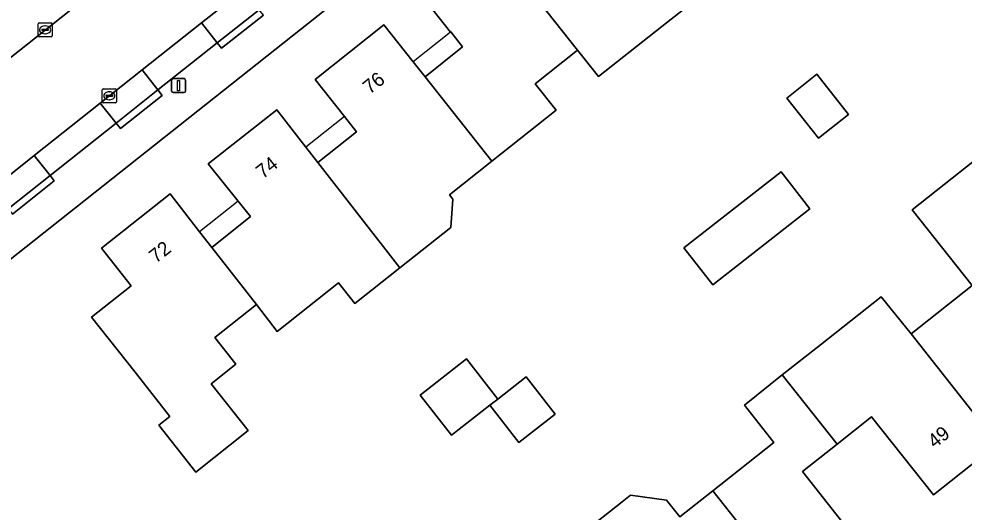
# Model space of a CAD drawing. Extents: x 159626 to 160723, y 388173 to 389416.
# Drawn here: x 160116.7 to 160184.1, y 388663.5 to 388698.6 of the extents above; entities that cross this region are included whole.
import ezdxf

# ---------------------------------------------------------------- set-up
doc = ezdxf.new("R2010")
doc.units = 0
for name, color, linetype in [('IMGEO_Erf', 7, 'Continuous'), ('IMGEO_Kolk', 7, 'Continuous'), ('IMGEO_Lichtmast', 7, 'Continuous'), ('IMGEO_Pand', 7, 'Continuous'), ('IMGEO_Pand_nummerreeks', 7, 'Continuous'), ('IMGEO_Pand_overbouw', 7, 'Continuous'), ('IMGEO_Parkeervlak_open', 7, 'Continuous'), ('IMGEO_Rijbaan_lokaal_gesloten', 7, 'Continuous'), ('IMGEO_Voetpad_open', 7, 'Continuous')]:
    doc.layers.add(name, color=color, linetype=linetype)

msp = doc.modelspace()

# ---------------------------------------------------------------- linework, layer by layer
at = {"layer": 'IMGEO_Erf'}
for points in [[(160173.521, 388727.014), (160150.851, 388709.051), (160094.032, 388664.03)], [(160165.632, 388700.551), (160162.543, 388698.105), (160158.028, 388694.529), (160156.531, 388696.418), (160156.414, 388696.325), (160153.513, 388694.028), (160155.01, 388692.139), (160150.424, 388688.507), (160150.306, 388688.414), (160147.406, 388686.116), (160147.645, 388685.815), (160147.495, 388683.786), (160143.863, 388680.909), (160140.663, 388678.374), (160139.494, 388679.85), (160135.13, 388676.394), (160133.649, 388678.295), (160130.686, 388675.949), (160132.182, 388674.059), (160130.426, 388672.668), (160133.073, 388669.324), (160129.347, 388666.374), (160126.699, 388669.717), (160127.487, 388670.341), (160125.006, 388673.478), (160121.905, 388677.4), (160124.729, 388679.633), (160122.616, 388682.305), (160127.508, 388686.176), (160129.604, 388683.486), (160130.469, 388682.376), (160133.22, 388684.572), (160132.342, 388685.672), (160130.226, 388688.323), (160135.106, 388692.177), (160137.182, 388689.505), (160138.031, 388688.413), (160140.781, 388690.609), (160139.922, 388691.682), (160137.827, 388694.319), (160142.727, 388698.216), (160144.82, 388695.576), (160145.666, 388694.509), (160148.336, 388696.642), (160147.512, 388697.732), (160147.482, 388697.708), (160145.424, 388700.34)], [(160157.014, 388662.125), (160159.718, 388664.265), (160160.315, 388664.738), (160162.875, 388664.372), (160163.819, 388663.179), (160166.175, 388665.043), (160170.524, 388668.485), (160168.416, 388671.149), (160171.119, 388673.288), (160173.83, 388675.434), (160178.161, 388678.862), (160180.288, 388676.212), (160184.636, 388679.653), (160180.363, 388685.053), (160187.079, 388690.367)], [(160186.483, 388668.375), (160181.891, 388664.743), (160177.484, 388670.313), (160175.017, 388668.358), (160172.554, 388666.405), (160176.955, 388660.844)]]:
    msp.add_lwpolyline(points, dxfattribs=at)
for points in [[(160173.695, 388690.153), (160171.436, 388693.007), (160173.568, 388694.695), (160175.827, 388691.842)], [(160166.16, 388679.715), (160164.109, 388682.341), (160171.038, 388687.753), (160173.089, 388685.127)], [(160154.934, 388670.499), (160152.351, 388668.481), (160150.284, 388671.128), (160147.55, 388668.994), (160145.323, 388671.845), (160148.628, 388674.426), (160150.855, 388671.574), (160152.867, 388673.146)]]:
    msp.add_lwpolyline(points, close=True, dxfattribs=at)
at = {"layer": 'IMGEO_Kolk'}
for p, q in [((160118.099, 388697.436), (160118.099, 388698.288)), ((160118.174, 388698.362), (160119.026, 388698.362)), ((160118.587, 388698.142), (160118.612, 388698.142)), ((160119.1, 388698.288), (160119.1, 388697.436)), ((160119.026, 388697.362), (160118.174, 388697.362)), ((160118.358, 388697.856), (160118.358, 388697.868)), ((160118.796, 388697.819), (160118.398, 388697.819)), ((160118.401, 388697.905), (160118.799, 388697.905)), ((160118.61, 388697.582), (160118.585, 388697.582)), ((160118.842, 388697.868), (160118.842, 388697.856)), ((160122.676, 388692.742), (160122.676, 388693.594)), ((160122.751, 388693.668), (160123.603, 388693.668)), ((160123.164, 388693.448), (160123.189, 388693.448)), ((160123.677, 388693.594), (160123.677, 388692.742)), ((160123.603, 388692.668), (160122.751, 388692.668)), ((160122.935, 388693.162), (160122.935, 388693.174)), ((160123.373, 388693.125), (160122.975, 388693.125)), ((160122.978, 388693.211), (160123.376, 388693.211)), ((160123.187, 388692.888), (160123.162, 388692.888)), ((160123.419, 388693.174), (160123.419, 388693.162))]:
    msp.add_line(p, q, dxfattribs=at)
for points in [[(160118.099, 388697.436), (160118.099, 388698.288)], [(160118.174, 388698.362), (160119.026, 388698.362)], [(160119.1, 388698.288), (160119.1, 388697.436)], [(160119.026, 388697.362), (160118.174, 388697.362)], [(160122.676, 388692.742), (160122.676, 388693.594)], [(160122.751, 388693.668), (160123.603, 388693.668)], [(160123.677, 388693.594), (160123.677, 388692.742)], [(160123.603, 388692.668), (160122.751, 388692.668)]]:
    msp.add_lwpolyline(points, dxfattribs=at)
for centre, radius, start, end in [((160118.176, 388698.286), 0.0765, 91.55205, 178.44795), ((160118.176, 388698.286), 0.0765, 91.55205, 178.44795), ((160119.024, 388698.286), 0.0765, 1.55205, 88.44795), ((160119.024, 388698.286), 0.0765, 1.55205, 88.44795), ((160118.176, 388697.438), 0.0765, 181.55205, 268.44795), ((160118.176, 388697.438), 0.0765, 181.55205, 268.44795), ((160118.398, 388697.865), 0.0403, 85.87752, 175.75265), ((160118.395, 388697.855), 0.0366, 178.93798, 274.71019), ((160118.799, 388697.862), 0.043, 264.86636, 352.45326), ((160118.803, 388697.867), 0.0386, 1.73085, 96.63898), ((160119.024, 388697.438), 0.0765, 271.55205, 358.44795), ((160119.024, 388697.438), 0.0765, 271.55205, 358.44795), ((160122.753, 388693.592), 0.0765, 91.55205, 178.44795), ((160122.753, 388693.592), 0.0765, 91.55205, 178.44795), ((160123.601, 388693.592), 0.0765, 1.55205, 88.44795), ((160123.601, 388693.592), 0.0765, 1.55205, 88.44795), ((160122.753, 388692.744), 0.0765, 181.55205, 268.44795), ((160122.753, 388692.744), 0.0765, 181.55205, 268.44795), ((160122.975, 388693.171), 0.0403, 85.87752, 175.75265), ((160122.972, 388693.161), 0.0366, 178.93798, 274.71019), ((160123.376, 388693.168), 0.043, 264.86636, 352.45326), ((160123.38, 388693.173), 0.0386, 1.73085, 96.63898), ((160123.601, 388692.744), 0.0765, 271.55205, 358.44795), ((160123.601, 388692.744), 0.0765, 271.55205, 358.44795)]:
    msp.add_arc(centre, radius, start, end, dxfattribs=at)
for centre, major_axis, ratio, start_param, end_param in [((160118.586, 388697.862), (-0.387, 0.002), 0.722429, 4.712389, 7.853982), ((160118.611, 388697.862), (-0.39, 0.002), 0.717154, 1.570796, 4.712389), ((160123.163, 388693.168), (-0.387, 0.002), 0.722429, 4.712389, 7.853982), ((160123.188, 388693.168), (-0.39, 0.002), 0.717154, 1.570796, 4.712389)]:
    msp.add_ellipse(centre, major_axis=major_axis, ratio=ratio, start_param=start_param, end_param=end_param, dxfattribs=at)
at = {"layer": 'IMGEO_Lichtmast'}
for p, q in [((160127.612, 388693.49), (160127.612, 388694.29)), ((160127.612, 388694.29), (160127.612, 388693.49)), ((160127.712, 388694.39), (160128.502, 388694.39)), ((160128.502, 388694.39), (160127.712, 388694.39)), ((160128.602, 388694.29), (160128.602, 388693.49)), ((160128.602, 388693.49), (160128.602, 388694.29)), ((160128.502, 388693.39), (160127.712, 388693.39)), ((160127.712, 388693.39), (160128.502, 388693.39))]:
    msp.add_line(p, q, dxfattribs=at)
msp.add_lwpolyline([(160128.032, 388694.265), (160128.182, 388694.265), (160128.182, 388693.515), (160128.032, 388693.515), (160128.032, 388694.265)], dxfattribs=at)
for centre, start, end in [((160127.712, 388694.29), 90, 180), ((160127.712, 388694.29), 90, 180), ((160128.502, 388694.29), 0, 90), ((160128.502, 388694.29), 360, 90), ((160127.712, 388693.49), 180, 270), ((160127.712, 388693.49), 180, 270), ((160128.502, 388693.49), 270, 0), ((160128.502, 388693.49), 270, 0)]:
    msp.add_arc(centre, 0.1, start, end, dxfattribs=at)
at = {"layer": 'IMGEO_Pand'}
for points in [[(160160.827, 388706.615), (160160.019, 388707.635), (160157.936, 388710.263), (160153.013, 388706.376), (160155.122, 388703.722), (160155.931, 388702.705), (160153.246, 388700.562), (160156.531, 388696.418), (160158.028, 388694.529), (160162.543, 388698.105), (160165.632, 388700.551), (160164.135, 388702.44)], [(160153.246, 388700.562), (160152.434, 388701.586), (160150.347, 388704.22), (160145.424, 388700.34), (160147.482, 388697.708), (160147.512, 388697.732), (160148.336, 388696.642), (160145.666, 388694.509), (160150.424, 388688.507), (160155.01, 388692.139), (160153.513, 388694.028), (160156.414, 388696.325), (160156.531, 388696.418)], [(160145.666, 388694.509), (160144.82, 388695.576), (160142.727, 388698.216), (160137.827, 388694.319), (160139.922, 388691.682), (160140.781, 388690.609), (160138.031, 388688.413), (160143.863, 388680.909), (160147.495, 388683.786), (160147.645, 388685.815), (160147.406, 388686.116), (160150.306, 388688.414), (160150.424, 388688.507)], [(160173.695, 388690.153), (160175.827, 388691.842), (160173.568, 388694.695), (160171.436, 388693.007)], [(160138.031, 388688.413), (160137.182, 388689.505), (160135.106, 388692.177), (160130.226, 388688.323), (160132.342, 388685.672), (160133.22, 388684.572), (160130.469, 388682.376), (160133.649, 388678.295), (160135.13, 388676.394), (160139.494, 388679.85), (160140.663, 388678.374), (160143.863, 388680.909)], [(160193.462, 388678.46), (160191.806, 388685.26), (160190.366, 388691.168), (160187.079, 388690.367), (160180.363, 388685.053), (160184.636, 388679.653), (160180.288, 388676.212), (160186.483, 388668.375), (160191.072, 388672.005), (160186.674, 388677.55), (160188.756, 388679.203), (160192.74, 388680.189), (160193.234, 388678.185), (160193.511, 388678.261)], [(160164.109, 388682.341), (160166.16, 388679.715), (160173.089, 388685.127), (160171.038, 388687.753)], [(160133.649, 388678.295), (160130.469, 388682.376), (160129.604, 388683.486), (160127.508, 388686.176), (160122.616, 388682.305), (160124.729, 388679.633), (160121.905, 388677.4), (160125.006, 388673.478), (160127.487, 388670.341), (160126.699, 388669.717), (160129.347, 388666.374), (160133.073, 388669.324), (160130.426, 388672.668), (160132.182, 388674.059), (160130.686, 388675.949)], [(160180.288, 388676.212), (160178.161, 388678.862), (160173.83, 388675.434), (160171.119, 388673.288), (160175.017, 388668.358), (160177.484, 388670.313), (160181.891, 388664.743), (160186.483, 388668.375)], [(160150.284, 388671.128), (160150.855, 388671.574), (160148.628, 388674.426), (160145.323, 388671.845), (160147.55, 388668.994)], [(160150.855, 388671.574), (160150.284, 388671.128), (160152.351, 388668.481), (160154.934, 388670.499), (160152.867, 388673.146)], [(160172.375, 388657.216), (160176.955, 388660.844), (160172.554, 388666.405), (160175.017, 388668.358), (160171.119, 388673.288), (160168.416, 388671.149), (160170.524, 388668.485), (160166.175, 388665.043)], [(160157.014, 388662.125), (160160.929, 388657.188), (160163.405, 388659.139), (160167.785, 388653.579), (160172.375, 388657.216), (160166.175, 388665.043), (160163.819, 388663.179), (160162.875, 388664.372), (160160.315, 388664.738), (160159.718, 388664.265)]]:
    msp.add_lwpolyline(points, close=True, dxfattribs=at)
at = {"layer": 'IMGEO_Pand_overbouw'}
for points in [[(160144.82, 388695.576), (160145.666, 388694.509), (160148.336, 388696.642), (160147.512, 388697.732), (160147.482, 388697.708)], [(160139.922, 388691.682), (160137.182, 388689.505), (160138.031, 388688.413), (160140.781, 388690.609)], [(160129.604, 388683.486), (160130.469, 388682.376), (160133.22, 388684.572), (160132.342, 388685.672)]]:
    msp.add_lwpolyline(points, close=True, dxfattribs=at)
at = {"layer": 'IMGEO_Parkeervlak_open'}
msp.add_lwpolyline([(160085.885, 388671.953), (160143.177, 388717.325)], dxfattribs=at)
for points in [[(160133.838, 388699.29), (160132.7, 388700.709), (160129.729, 388698.354), (160130.859, 388696.928)], [(160130.859, 388696.928), (160129.729, 388698.354), (160125.504, 388695.005), (160126.635, 388693.579)], [(160126.635, 388693.579), (160125.504, 388695.005), (160122.521, 388692.641), (160123.653, 388691.214)], [(160123.653, 388691.214), (160122.521, 388692.641), (160117.817, 388688.912), (160118.949, 388687.484)], [(160118.949, 388687.484), (160117.817, 388688.912), (160114.92, 388686.617), (160115.979, 388685.129)]]:
    msp.add_lwpolyline(points, close=True, dxfattribs=at)
at = {"layer": 'IMGEO_Rijbaan_lokaal_gesloten'}
for points in [[(160167.383, 388736.528), (160164.446, 388734.198), (160154.322, 388726.169), (160153.45, 388725.499), (160143.876, 388717.854), (160143.646, 388717.671), (160143.177, 388717.325), (160085.885, 388671.953), (160085.177, 388671.383), (160084.775, 388671.059), (160074.107, 388662.597), (160068.619, 388658.215), (160050.132, 388643.587), (160047.169, 388641.243), (160035.367, 388631.905), (160032.398, 388629.556), (160020.566, 388620.194), (160017.62, 388617.863), (160009.366, 388611.332), (160008.998, 388611.041), (160000, 388603.924), (159995.738, 388600.553), (159983.064, 388590.517)], [(160076.921, 388656.375), (160090.898, 388667.506), (160104.695, 388678.512), (160114.92, 388686.617), (160117.817, 388688.912), (160122.521, 388692.641), (160125.504, 388695.005), (160129.729, 388698.354), (160132.7, 388700.709), (160137.417, 388704.448), (160140.4, 388706.812), (160145.108, 388710.543), (160148.116, 388712.927), (160152.872, 388716.695), (160155.799, 388719.014), (160160.515, 388722.751), (160163.509, 388725.123), (160170.527, 388730.683), (160171.328, 388731.319)]]:
    msp.add_lwpolyline(points, dxfattribs=at)
at = {"layer": 'IMGEO_Voetpad_open'}
for points in [[(160089.067, 388660.444), (160094.032, 388664.03), (160150.851, 388709.051), (160173.521, 388727.014)], [(160134.15, 388698.902), (160131.172, 388696.547), (160130.859, 388696.928), (160126.635, 388693.579), (160126.927, 388693.185), (160123.964, 388690.834), (160123.653, 388691.214), (160118.949, 388687.484), (160119.246, 388687.104), (160116.278, 388684.736)]]:
    msp.add_lwpolyline(points, dxfattribs=at)
for points in [[(160133.838, 388699.29), (160130.859, 388696.928), (160131.172, 388696.547), (160134.15, 388698.902)], [(160123.653, 388691.214), (160123.964, 388690.834), (160126.927, 388693.185), (160126.635, 388693.579)], [(160118.949, 388687.484), (160115.979, 388685.129), (160116.278, 388684.736), (160119.246, 388687.104)]]:
    msp.add_lwpolyline(points, close=True, dxfattribs=at)

# ---------------------------------------------------------------- texts
at = {"layer": 'IMGEO_Pand_nummerreeks'}
for s, rotation, p in [('76', 38.4913, (160141.731, 388693.234)), ('74', 38.30223, (160134.116, 388687.215)), ('72', 38.35379, (160126.502, 388681.196)), ('49', 38.34334, (160181.975, 388668.022))]:
    msp.add_text(s, height=1, rotation=rotation, dxfattribs=at).set_placement(p)

doc.saveas('drawing.dxf')
